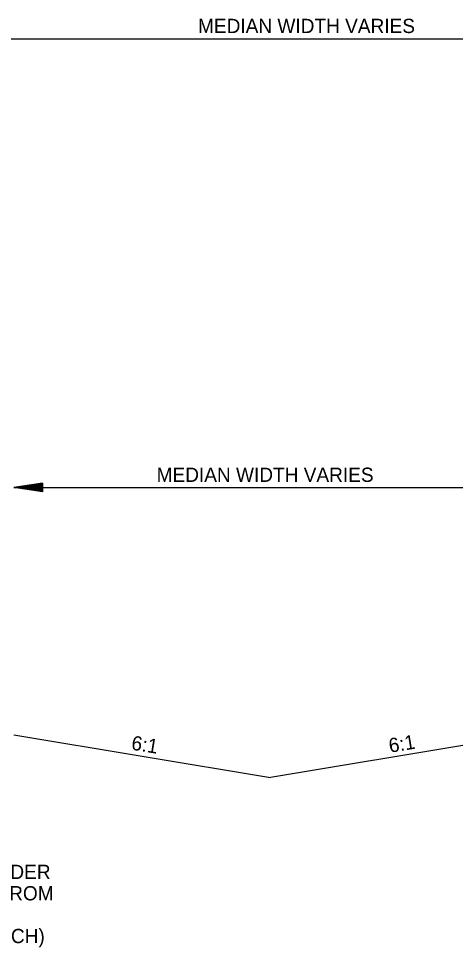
# Model space of a CAD drawing. Extents: x 542112 to 1930787, y -1968972 to 596640.
# Drawn here: x 544780.6 to 545010.6, y -1951851.9 to -1951363.1 of the extents above; entities that cross this region are included whole.
import ezdxf

# ---------------------------------------------------------------- set-up
doc = ezdxf.new("R2010")
doc.units = 0
doc.layers.add('R_Draft', color=7, linetype='Continuous')

msp = doc.modelspace()

# ---------------------------------------------------------------- linework, layer by layer
at = {"layer": 'R_Draft'}
for p, q in [((544727.98, -1951373.73), (545073.38, -1951373.73)), ((544793.18, -1951607.68), (544778.18, -1951609.93)), ((544793.18, -1951607.68), (544778.18, -1951609.93)), ((544778.18, -1951609.93), (545048.18, -1951609.93)), ((544793.18, -1951612.18), (544778.18, -1951609.93)), ((544793.18, -1951612.18), (544778.18, -1951609.93)), ((544793.18, -1951608.06), (544780.68, -1951609.93)), ((544793.18, -1951608.06), (544780.68, -1951609.93)), ((544793.18, -1951611.81), (544780.68, -1951609.93)), ((544793.18, -1951611.81), (544780.68, -1951609.93)), ((544793.18, -1951608.44), (544783.26, -1951609.93)), ((544793.18, -1951608.44), (544783.26, -1951609.93)), ((544793.18, -1951611.43), (544783.26, -1951609.93)), ((544793.18, -1951611.43), (544783.26, -1951609.93)), ((544793.18, -1951608.82), (544785.76, -1951609.93)), ((544793.18, -1951608.82), (544785.76, -1951609.93)), ((544793.18, -1951611.05), (544785.76, -1951609.93)), ((544793.18, -1951611.05), (544785.76, -1951609.93)), ((544793.18, -1951609.21), (544788.3, -1951609.93)), ((544793.18, -1951609.21), (544788.3, -1951609.93)), ((544793.18, -1951610.67), (544788.3, -1951609.93)), ((544793.18, -1951610.67), (544788.3, -1951609.93)), ((544793.18, -1951609.58), (544790.81, -1951609.93)), ((544793.18, -1951609.58), (544790.81, -1951609.93)), ((544793.18, -1951610.29), (544790.81, -1951609.93)), ((544793.18, -1951610.29), (544790.81, -1951609.93)), ((544793.18, -1951607.68), (544793.18, -1951612.18)), ((544793.18, -1951607.68), (544793.18, -1951612.18)), ((544778.18, -1951740.03), (544913.18, -1951762.53)), ((545048.18, -1951740.03), (544913.18, -1951762.53))]:
    msp.add_line(p, q, dxfattribs=at)

# ---------------------------------------------------------------- texts
for s, p in [('MEDIAN WIDTH VARIES', (544875.1, -1951370.72)), ('MEDIAN WIDTH VARIES', (544853.3, -1951606.92)), ('***RIGHT SHOULDER', (544696.05, -1951815.91)), ('TRANSITIONS FROM ', (544699.33, -1951827.16)), ('IN 36\'-6" (APPROACH)', (544690.3, -1951849.66))]:
    msp.add_text(s, height=7.5, dxfattribs=at).set_placement(p)
for rotation, p in [(350.8466, (544839.63, -1951747.79)), (9.1534, (544976.12, -1951749.49))]:
    msp.add_text('6:1', height=7.5, rotation=rotation, dxfattribs=at).set_placement(p)

doc.saveas('drawing.dxf')
